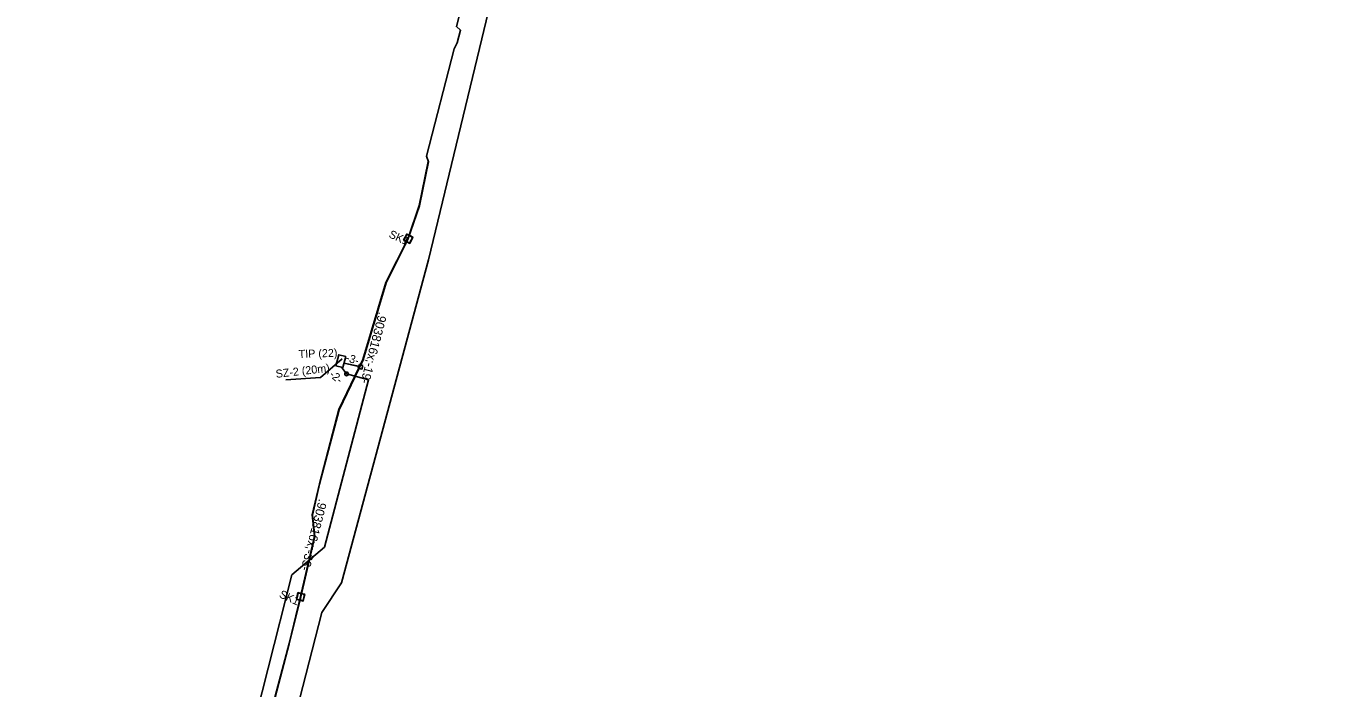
# Model space of a CAD drawing. Extents: x 6494530 to 6506885, y 5884901 to 5892312.
# Drawn here: x 6500533.2 to 6500707.1, y 5888011.5 to 5888100.1 of the extents above; entities that cross this region are included whole.
import ezdxf

# ---------------------------------------------------------------- set-up
doc = ezdxf.new("R2010")
doc.units = 0
for name, color, linetype in [('Gminne - nazwy', 7, 'Continuous'), ('kabel OTK do tab pasaż', 7, 'Continuous'), ('kabel W KANALIZACJI ISTN', 7, 'Continuous'), ('Kanalizacja_proj', 7, 'Continuous'), ('opis SZ-2', 7, 'Continuous'), ('SKR-2', 7, 'Continuous'), ('studnie do wyrysu', 7, 'Continuous'), ('słup tablicy parkingowej', 7, 'Continuous'), ('trasa kanalizacji do wyrysu', 7, 'Continuous'), ('Warstwa 59', 7, 'Continuous'), ('WOJEWÓDZKIE', 7, 'Continuous')]:
    doc.layers.add(name, color=color, linetype=linetype)

# ---------------------------------------------------------------- blocks, each defined once
blk = doc.blocks.new('ELARM2_28')
at = {"layer": 'studnie do wyrysu'}
blk.add_lwpolyline([(0, 0.45), (0.45, 0.45), (0.45, 0), (0.45, -0.45), (0, -0.45), (-0.45, -0.45), (-0.45, 0), (-0.45, 0.45)], close=True, dxfattribs=at)
blk = doc.blocks.new('ELARM2_67')
at = {"layer": 'Warstwa 59'}
blk.add_lwpolyline([(0, 0.45), (0.45, 0.45), (0.45, 0), (0.45, -0.45), (0, -0.45), (-0.45, -0.45), (-0.45, 0), (-0.45, 0.45)], close=True, dxfattribs=at)
blk = doc.blocks.new('ELARM2_66')
at = {"layer": 'Warstwa 59'}
blk.add_lwpolyline([(0, 0.45), (0.45, 0.45), (0.45, 0), (0.45, -0.45), (0, -0.45), (-0.45, -0.45), (-0.45, 0), (-0.45, 0.45)], close=True, dxfattribs=at)

msp = doc.modelspace()

# ---------------------------------------------------------------- linework, layer by layer
at = {"layer": 'kabel OTK do tab pasaż'}
msp.add_lwpolyline([(6500576.12, 5888053.57), (6500579.04, 5888052.79), (6500573.17, 5888030.4), (6500568.77, 5888026.66), (6500556.12, 5887976.71), (6500557.07, 5887975.01), (6500548.38, 5887942.11), (6500546.25, 5887942.36), (6500541.51, 5887943.19), (6500533.2, 5887945.22)], dxfattribs=at)
at = {"layer": 'kabel W KANALIZACJI ISTN'}
msp.add_lwpolyline([(6500707.09, 5888276.63), (6500683.81, 5888278.53), (6500678.14, 5888274.46), (6500669.69, 5888279.75), (6500661.67, 5888265.1), (6500659.48, 5888263.56), (6500656.02, 5888257.63), (6500645.12, 5888238.44), (6500633.54, 5888219.25), (6500628.37, 5888208), (6500618.89, 5888186.71), (6500611.12, 5888166.91), (6500605.25, 5888152), (6500598.09, 5888143.55), (6500603.16, 5888139.08), (6500596.69, 5888108.65), (6500587.1, 5888068.85), (6500575.46, 5888025.59), (6500572.82, 5888021.64), (6500553.17, 5887945.17)], dxfattribs=at)
at = {"layer": 'Kanalizacja_proj'}
for p, q in [((6500575.43, 5888054.48), (6500576.12, 5888053.57)), ((6500575.77, 5888055.03), (6500577.71, 5888054.6)), ((6500575.8, 5888054.99), (6500577.74, 5888054.56))]:
    msp.add_line(p, q, dxfattribs=at)
msp.add_lwpolyline([(6500578.31, 5888054.7), (6500578.17, 5888054.22), (6500577.69, 5888054.36), (6500577.83, 5888054.84)], close=True, dxfattribs=at)
at = {"layer": 'opis SZ-2'}
msp.add_lwpolyline([(6500567.97, 5888052.79), (6500572.62, 5888053.11), (6500575.53, 5888055.59)], dxfattribs=at)
at = {"layer": 'SKR-2'}
msp.add_lwpolyline([(6500575.62, 5888054.42), (6500574.7, 5888054.65), (6500575.07, 5888056.14), (6500576, 5888055.91)], close=True, dxfattribs=at)
at = {"layer": 'słup tablicy parkingowej'}
msp.add_circle((6500576.12, 5888053.57), 0.25, dxfattribs=at)
at = {"layer": 'trasa kanalizacji do wyrysu'}
for points in [[(6500594.3, 5888113.92), (6500590.83, 5888100.06), (6500591.38, 5888099.57), (6500590.91, 5888097.89), (6500590.51, 5888097.1), (6500586.82, 5888082.71), (6500587.08, 5888081.95)], [(6500594.3, 5888113.92), (6500590.83, 5888100.06), (6500591.38, 5888099.57), (6500590.91, 5888097.89), (6500590.51, 5888097.1), (6500586.82, 5888082.71), (6500587.08, 5888081.94)], [(6500594.3, 5888113.92), (6500590.83, 5888100.06), (6500591.38, 5888099.57), (6500590.91, 5888097.89), (6500590.51, 5888097.1), (6500586.82, 5888082.71), (6500587.08, 5888081.94)], [(6500594.3, 5888113.92), (6500590.83, 5888100.06), (6500591.38, 5888099.57), (6500590.91, 5888097.89), (6500590.51, 5888097.1), (6500586.82, 5888082.71), (6500587.08, 5888081.94)], [(6500594.3, 5888113.92), (6500590.83, 5888100.06), (6500591.38, 5888099.57), (6500590.91, 5888097.89), (6500590.51, 5888097.1), (6500586.82, 5888082.71), (6500587.08, 5888081.94)], [(6500594.3, 5888113.92), (6500590.83, 5888100.06), (6500591.38, 5888099.57), (6500590.91, 5888097.89), (6500590.51, 5888097.1), (6500586.82, 5888082.71), (6500587.08, 5888081.95)], [(6500587.06, 5888082), (6500585.84, 5888076.11), (6500584.31, 5888071.63), (6500581.39, 5888065.83), (6500578.3, 5888055.51), (6500575.09, 5888048.81), (6500572.49, 5888038.86), (6500571.52, 5888034.7), (6500571.84, 5888031.86), (6500569.96, 5888023.79), (6500568.42, 5888017.47), (6500564.65, 5888003.22), (6500564.79, 5888000.05)], [(6500587.06, 5888082), (6500585.84, 5888076.11), (6500584.31, 5888071.63), (6500581.39, 5888065.83), (6500578.3, 5888055.51), (6500575.09, 5888048.81), (6500572.49, 5888038.86), (6500571.52, 5888034.7), (6500571.84, 5888031.86), (6500569.96, 5888023.79), (6500568.42, 5888017.47), (6500564.65, 5888003.22), (6500564.79, 5888000.05)], [(6500587.08, 5888081.94), (6500585.86, 5888076.06), (6500584.33, 5888071.58), (6500581.41, 5888065.78), (6500578.32, 5888055.46), (6500575.11, 5888048.76), (6500572.51, 5888038.81), (6500571.54, 5888034.65), (6500571.86, 5888031.81), (6500569.98, 5888023.74), (6500568.44, 5888017.42), (6500564.67, 5888003.17), (6500564.82, 5888000)], [(6500587.08, 5888081.94), (6500585.86, 5888076.06), (6500584.33, 5888071.58), (6500581.41, 5888065.78), (6500578.32, 5888055.46), (6500575.11, 5888048.76), (6500572.51, 5888038.81), (6500571.54, 5888034.65), (6500571.86, 5888031.81), (6500569.98, 5888023.74), (6500568.44, 5888017.42), (6500564.67, 5888003.17), (6500564.82, 5888000)], [(6500587.08, 5888081.94), (6500585.86, 5888076.06), (6500584.33, 5888071.58), (6500581.41, 5888065.78), (6500578.32, 5888055.46), (6500575.11, 5888048.76), (6500572.51, 5888038.81), (6500571.54, 5888034.65), (6500571.86, 5888031.81), (6500569.98, 5888023.74), (6500568.44, 5888017.42), (6500564.67, 5888003.17), (6500564.82, 5888000)], [(6500587.08, 5888081.94), (6500585.86, 5888076.06), (6500584.33, 5888071.58), (6500581.41, 5888065.78), (6500578.32, 5888055.46), (6500575.11, 5888048.76), (6500572.51, 5888038.81), (6500571.54, 5888034.65), (6500571.86, 5888031.81), (6500569.98, 5888023.74), (6500568.44, 5888017.42), (6500564.67, 5888003.17), (6500564.82, 5888000)]]:
    msp.add_lwpolyline(points, dxfattribs=at)

# ---------------------------------------------------------------- block references
at = {"layer": 'studnie do wyrysu'}
for p, xscale, yscale, rotation in [((6500584.36, 5888071.69), 0.9999987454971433, 0.9999987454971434, -117.62084408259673), ((6500584.36, 5888071.69), 0.9999987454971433, 0.9999987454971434, -117.62084408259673), ((6500584.38, 5888071.64), 0.9999987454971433, 0.9999987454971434, -117.62084408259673), ((6500584.38, 5888071.64), 0.9999987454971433, 0.9999987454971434, -117.62084408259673), ((6500584.38, 5888071.64), 0.9999987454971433, 0.9999987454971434, -117.62084408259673), ((6500584.38, 5888071.64), 0.9999987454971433, 0.9999987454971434, -117.62084408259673), ((6500569.95, 5888023.76), 1.0000020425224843, 1.0000020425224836, -102.75754198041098), ((6500569.95, 5888023.76), 1.0000020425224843, 1.0000020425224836, -102.75754198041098), ((6500569.97, 5888023.71), 1.0000020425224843, 1.0000020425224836, -102.75754198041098), ((6500569.97, 5888023.71), 1.0000020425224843, 1.0000020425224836, -102.75754198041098), ((6500569.97, 5888023.71), 1.0000020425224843, 1.0000020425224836, -102.75754198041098), ((6500569.97, 5888023.71), 1.0000020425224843, 1.0000020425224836, -102.75754198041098)]:
    msp.add_blockref('ELARM2_28', p, dxfattribs=dict(at, xscale=xscale, yscale=yscale, rotation=rotation))
at = {"layer": 'Warstwa 59'}
for name, p, xscale, yscale, rotation in [('ELARM2_67', (6500584.38, 5888071.64), 0.9999987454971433, 0.9999987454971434, -117.62084408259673), ('ELARM2_66', (6500569.97, 5888023.71), 1.0000020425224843, 1.0000020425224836, -102.75754198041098)]:
    msp.add_blockref(name, p, dxfattribs=dict(at, xscale=xscale, yscale=yscale, rotation=rotation))

# ---------------------------------------------------------------- texts
at = {"layer": 'Gminne - nazwy'}
msp.add_text('TIP (22)', height=1.075, rotation=1.8093, dxfattribs=at).set_placement((6500569.72, 5888055.7))
at = {"layer": 'opis SZ-2'}
msp.add_text('SZ-2 (20m)', height=1.075, rotation=6.4714, dxfattribs=at).set_placement((6500566.69, 5888053.04))
at = {"layer": 'studnie do wyrysu'}
for p in [(6500581.68, 5888071.9), (6500581.68, 5888071.9), (6500567.01, 5888023.71), (6500567.01, 5888023.71)]:
    msp.add_text('SK1', height=1.075, rotation=335.3069, dxfattribs=at).set_placement(p)
at = {"layer": 'trasa kanalizacji do wyrysu'}
for s, p in [('.903816x;-19-', (6500580.43, 5888061.93)), ('.903816x;-19-', (6500580.43, 5888061.93)), ('.903816x;-33-', (6500572.42, 5888036.9)), ('.903816x;-33-', (6500572.42, 5888036.9))]:
    msp.add_text(s, height=1.1896, rotation=255.5523, dxfattribs=at).set_placement(p)
at = {"layer": 'WOJEWÓDZKIE'}
for s, rotation, p in [('-3-', 343.5894, (6500575.92, 5888055.29)), ('-2-', 320.0727, (6500573.72, 5888053.33))]:
    msp.add_text(s, height=1.075, rotation=rotation, dxfattribs=at).set_placement(p)

doc.saveas('drawing.dxf')
